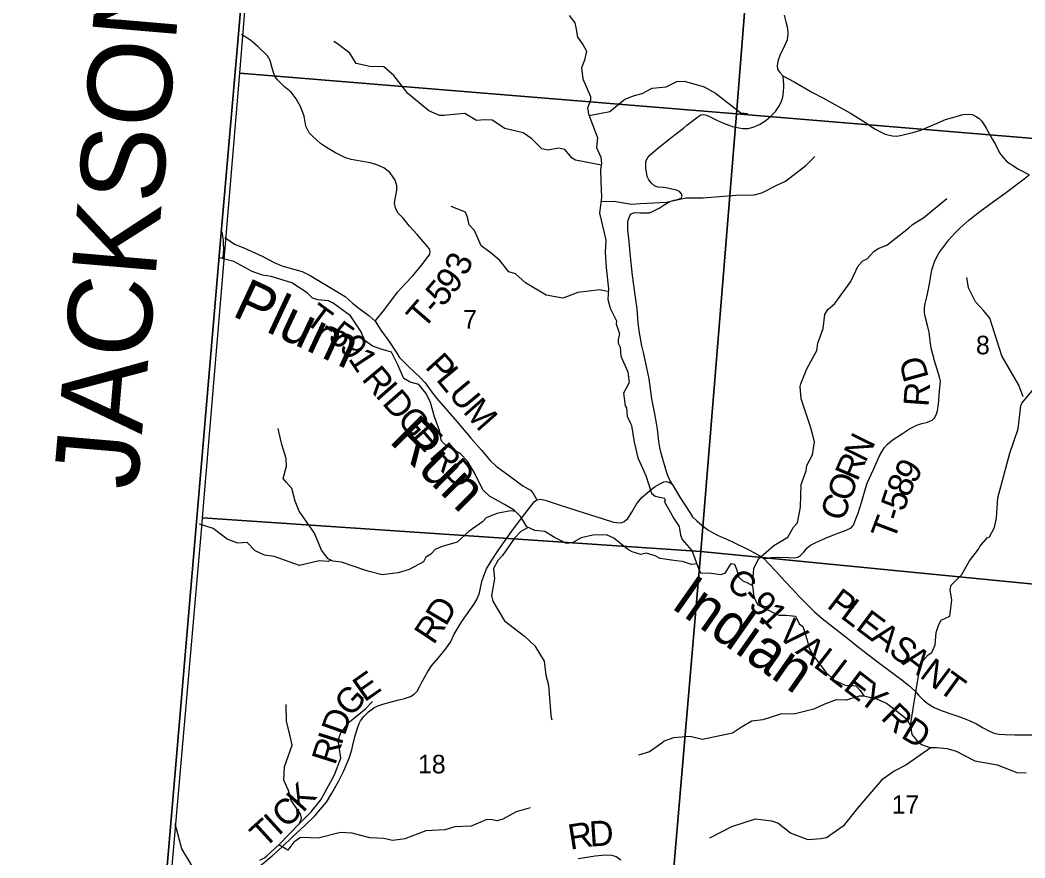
# Model space of a CAD drawing. Extents: x 1878108 to 2183446, y 146837 to 508383.
# Drawn here: x 1981414 to 1993369, y 330394 to 340368 of the extents above; entities that cross this region are included whole.
import ezdxf

# ---------------------------------------------------------------- set-up
doc = ezdxf.new("R2010")
doc.units = 0
for name, color, linetype in [('GM_X_Adjacent_County', 7, 'Continuous'), ('GM_X_Adjacent_County_Text', 7, 'Continuous'), ('GM_X_County', 7, 'Continuous'), ('GM_X_County_Road', 7, 'Continuous'), ('GM_X_County_Road_Text', 7, 'Continuous'), ('GM_X_Minor_River', 7, 'Continuous'), ('GM_X_Minor_River_Text', 7, 'Continuous'), ('GM_X_Section', 7, 'Continuous'), ('GM_X_Section_Text', 7, 'Continuous'), ('GM_X_Township', 7, 'Continuous'), ('GM_X_Township_Road', 7, 'Continuous'), ('GM_X_Township_Road_Text', 7, 'Continuous')]:
    doc.layers.add(name, color=color, linetype=linetype)

msp = doc.modelspace()

# ---------------------------------------------------------------- linework, layer by layer
at = {"layer": 'GM_X_Adjacent_County'}
msp.add_lwpolyline([(1987114, 379254), (1986880, 376990), (1986415, 370630), (1986209, 367496), (1986186, 367140), (1986156, 366752), (1986124, 366354), (1985956, 364228), (1985738, 360944), (1985384, 356640), (1984847, 350030), (1984507, 346000), (1984436, 345173), (1984423, 345015), (1984007, 340156), (1983804, 337792), (1983031, 328758), (1982963, 327965), (1982896, 327174), (1982170, 318699), (1981968, 316494), (1981647, 312985), (1981491, 311280), (1981414, 310431)], dxfattribs=at)
at = {"layer": 'GM_X_County'}
msp.add_lwpolyline([(1981414, 310431), (1981491, 311280), (1981647, 312985), (1981968, 316494), (1982170, 318699), (1982896, 327174), (1982963, 327965), (1983031, 328758), (1983804, 337792), (1984007, 340156), (1984423, 345015), (1984436, 345173), (1984507, 346000), (1984847, 350030)], dxfattribs=at)
at = {"layer": 'GM_X_County_Road'}
for points in [[(1990503, 340426), (1990526, 340349), (1990545, 340270), (1990550, 340205), (1990540, 340132), (1990514, 340068), (1990483, 340009), (1990456, 339958), (1990430, 339880), (1990429, 339872)], [(1990429, 339872), (1990421, 339826), (1990424, 339785), (1990452, 339743), (1990487, 339706), (1990623, 339632), (1990843, 339507), (1990965, 339442), (1991293, 339258), (1991472, 339147), (1991589, 339071), (1991666, 339030), (1991708, 339011), (1991753, 338998), (1991794, 338990), (1991844, 338987), (1991904, 338997), (1992037, 339028), (1992132, 339058), (1992324, 339142), (1992426, 339185), (1992541, 339217), (1992632, 339243), (1992695, 339249), (1992743, 339244), (1992783, 339226), (1992822, 339199), (1992857, 339164), (1992910, 339083), (1992985, 338948), (1993018, 338885), (1993044, 338836), (1993071, 338785), (1993093, 338753), (1993117, 338724), (1993146, 338692), (1993181, 338665), (1993232, 338634), (1993286, 338599), (1993324, 338579)], [(1989127, 334868), (1989142, 334865), (1989173, 334843), (1989133, 334914), (1989113, 334965), (1989088, 335047), (1989045, 335197), (1989026, 335281), (1989015, 335351), (1988998, 335497), (1988985, 335569), (1988965, 335681), (1988930, 335860), (1988900, 336097), (1988837, 336393), (1988813, 336491), (1988784, 336646), (1988769, 336759), (1988755, 336930), (1988725, 337151), (1988700, 337328), (1988678, 337554), (1988660, 337733), (1988645, 337871), (1988644, 337963), (1988651, 337999), (1988667, 338037), (1988686, 338061), (1988723, 338076), (1988788, 338075), (1988865, 338072), (1988903, 338072), (1988930, 338086), (1989016, 338127), (1989077, 338168), (1989146, 338208), (1989194, 338223), (1989235, 338230), (1989278, 338247), (1989292, 338270), (1989284, 338299), (1989258, 338329), (1989223, 338345), (1989170, 338356), (1989120, 338365), (1989066, 338373), (1989007, 338377), (1988964, 338391), (1988925, 338427), (1988893, 338465), (1988874, 338507), (1988865, 338559), (1988860, 338603), (1988860, 338640), (1988860, 338676), (1988868, 338706), (1988884, 338733), (1988909, 338762), (1988999, 338839), (1989132, 338947), (1989191, 338994), (1989308, 339080), (1989347, 339116), (1989411, 339163), (1989476, 339217), (1989515, 339241), (1989549, 339243), (1989581, 339236), (1989623, 339218), (1989712, 339171), (1989784, 339140), (1989847, 339115), (1989886, 339100), (1989946, 339090), (1990014, 339079), (1990077, 339077), (1990134, 339092), (1990211, 339124), (1990287, 339173), (1990346, 339225), (1990400, 339280), (1990442, 339340), (1990471, 339391), (1990487, 339450), (1990495, 339519), (1990499, 339572), (1990500, 339610), (1990498, 339636), (1990495, 339660), (1990487, 339706)], [(1993324, 338579), (1993391, 338543), (1993418, 338524)], [(1986774, 333354), (1986813, 333411), (1986847, 333471), (1986878, 333548), (1986908, 333683), (1986930, 333752), (1986963, 333836), (1987018, 333927), (1987102, 334055), (1987253, 334267), (1987369, 334422), (1987423, 334495), (1987474, 334562), (1987529, 334631), (1987560, 334657), (1987606, 334664), (1987663, 334654), (1987839, 334595), (1988124, 334502), (1988338, 334434), (1988475, 334392), (1988516, 334385), (1988565, 334384), (1988603, 334399), (1988644, 334433), (1988692, 334511), (1988750, 334612), (1988815, 334690), (1988901, 334763), (1988971, 334814), (1989027, 334849), (1989072, 334871), (1989101, 334873), (1989127, 334868)], [(1989173, 334843), (1989264, 334689), (1989381, 334505), (1989416, 334456), (1989464, 334408), (1989525, 334354), (1989596, 334299), (1989652, 334268), (1989713, 334237), (1989784, 334203), (1989838, 334180), (1989890, 334156), (1989946, 334129), (1990020, 334093), (1990091, 334057), (1990153, 334024), (1990207, 333993), (1990259, 333964), (1990326, 333891), (1990405, 333806), (1990509, 333693), (1990603, 333592), (1990684, 333507), (1990771, 333418), (1990867, 333323), (1990958, 333242), (1991085, 333145), (1991243, 333021), (1991389, 332902), (1991612, 332733), (1991829, 332570), (1991906, 332515), (1991987, 332448), (1992054, 332388), (1992104, 332331), (1992163, 332270), (1992218, 332227), (1992288, 332184), (1992372, 332148), (1992501, 332106), (1992608, 332070), (1992707, 332028), (1992793, 331988), (1992874, 331943), (1992938, 331907), (1993001, 331879), (1993060, 331866), (1993129, 331861), (1993251, 331857), (1993307, 331858)], [(1984204, 330242), (1984414, 330418), (1984532, 330527), (1984652, 330641), (1984802, 330779), (1984920, 330896), (1984987, 330973), (1985060, 331058), (1985124, 331163), (1985205, 331313), (1985267, 331432), (1985305, 331524), (1985329, 331583), (1985360, 331681), (1985372, 331736), (1985398, 331835), (1985428, 331939), (1985448, 331994), (1985465, 332024), (1985505, 332079), (1985560, 332131), (1985623, 332179), (1985672, 332203), (1985731, 332226), (1985844, 332254), (1985920, 332274), (1985986, 332290), (1986057, 332317), (1986102, 332345), (1986137, 332379), (1986166, 332430), (1986193, 332484), (1986229, 332551), (1986264, 332614), (1986310, 332681), (1986387, 332770), (1986474, 332877), (1986533, 332964), (1986580, 333058), (1986624, 333135), (1986671, 333210), (1986719, 333277), (1986766, 333342), (1986774, 333354)], [(1993307, 331858), (1993351, 331859), (1993465, 331857), (1993623, 331852), (1993701, 331843), (1993782, 331823), (1993915, 331773), (1993996, 331736), (1994043, 331705), (1994091, 331662), (1994137, 331602), (1994187, 331517), (1994325, 331241), (1994542, 330816), (1994622, 330633), (1994708, 330460), (1994756, 330365)]]:
    msp.add_lwpolyline(points, dxfattribs=at)
at = {"layer": 'GM_X_Minor_River'}
for points in [[(1987946, 340422), (1988014, 340334), (1988024, 340280), (1988044, 340166), (1988108, 340076), (1988152, 339996), (1988128, 339891), (1988095, 339801), (1988111, 339669), (1988201, 339458), (1988201, 339414), (1988163, 339320), (1988177, 339250), (1988251, 339051), (1988257, 339041), (1988283, 338967), (1988273, 338851), (1988325, 338734), (1988333, 338660), (1988319, 338594), (1988324, 338448), (1988330, 338259), (1988308, 338071), (1988362, 337834), (1988382, 337746), (1988376, 337603), (1988388, 337421), (1988413, 337170), (1988407, 337042), (1988429, 336956), (1988433, 336940), (1988511, 336789), (1988505, 336751), (1988547, 336633), (1988529, 336561), (1988529, 336523), (1988555, 336475), (1988563, 336368), (1988643, 336182), (1988659, 336053), (1988622, 335979), (1988594, 335925), (1988614, 335775), (1988630, 335751), (1988636, 335654), (1988682, 335556), (1988688, 335542), (1988722, 335344), (1988762, 335157), (1988860, 334947), (1988927, 334736), (1988969, 334700), (1989082, 334678), (1989089, 334646), (1989077, 334640), (1989193, 334436), (1989255, 334340), (1989273, 334237), (1989291, 334185), (1989403, 334057), (1989411, 334045), (1989473, 333871), (1989509, 333788), (1989637, 333785), (1989749, 333767), (1989801, 333785), (1989823, 333817), (1989875, 333897), (1989913, 333889), (1989937, 333831)], [(1988331, 338639), (1988023, 338702), (1987983, 338726), (1987897, 338828), (1987819, 338842), (1987697, 338818), (1987623, 338835), (1987501, 338955), (1987401, 339025), (1987180, 339079), (1987030, 339177), (1986942, 339181), (1986844, 339174), (1986704, 339256), (1986492, 339234), (1986460, 339230), (1986402, 339232), (1986276, 339289), (1986028, 339495), (1985860, 339707), (1985740, 339813), (1985573, 339817), (1985413, 339850), (1985337, 339974), (1985191, 340086), (1985145, 340112)], [(1988184, 339231), (1988430, 339278), (1988610, 339428), (1988724, 339472), (1988815, 339494), (1988935, 339559), (1989099, 339575), (1989227, 339635), (1989319, 339640), (1989551, 339574), (1989688, 339496), (1989990, 339262), (1990070, 339255)], [(1988324, 338207), (1988477, 338212), (1988687, 338177), (1988795, 338185), (1989105, 338202), (1989336, 338250), (1989542, 338250), (1989928, 338283), (1990149, 338286), (1990241, 338312), (1990427, 338406), (1990519, 338449), (1990762, 338635), (1990870, 338742)], [(1990129, 333634), (1990142, 333838), (1990200, 333955), (1990380, 334113), (1990547, 334214), (1990615, 334332), (1990663, 334384), (1990701, 334568), (1990709, 334839), (1990768, 335001), (1990774, 335067), (1990840, 335191), (1990866, 335346), (1990824, 335514), (1990709, 335860), (1990695, 336004), (1990703, 336036), (1990775, 336216), (1990893, 336435), (1990904, 336521), (1990968, 336697), (1990988, 336864), (1991026, 336924), (1991106, 336992), (1991297, 337257), (1991387, 337441), (1991441, 337501), (1991493, 337525), (1991573, 337614), (1991622, 337650), (1991728, 337690), (1991986, 337891), (1992032, 337935), (1992165, 338019), (1992441, 338242)], [(1988402, 337137), (1988311, 337157), (1988049, 337126), (1987927, 337078), (1987871, 337058), (1987671, 337092), (1987429, 337241), (1987309, 337347), (1987229, 337369), (1987121, 337507), (1987019, 337595), (1986900, 337679), (1986821, 337863), (1986757, 337931), (1986741, 338005), (1986733, 338029), (1986715, 338081), (1986543, 338149)], [(1983813, 337848), (1983822, 337797), (1983829, 337747), (1983830, 337696), (1983834, 337644), (1983824, 337543), (1983819, 337528)], [(1989465, 333894), (1989401, 333885), (1989297, 333924), (1989221, 333932), (1989031, 333960), (1988969, 333988), (1988861, 334020), (1988801, 334006), (1988697, 334038), (1988639, 334068), (1988479, 334202), (1988391, 334240), (1988229, 334234), (1988089, 334205), (1987997, 334153), (1987989, 334143), (1987915, 334137), (1987771, 334207), (1987657, 334281), (1987539, 334291), (1987444, 334336), (1987373, 334453), (1987293, 334533), (1987179, 334603), (1986997, 334701), (1986921, 334775), (1986819, 334979), (1986737, 335118), (1986655, 335204), (1986485, 335304), (1986431, 335352), (1986425, 335372), (1986405, 335482), (1986343, 335644), (1986295, 335815), (1986247, 335923), (1986157, 336029), (1986053, 336057), (1985979, 336101), (1985908, 336263), (1985834, 336416), (1985708, 336452), (1985608, 336486), (1985516, 336552), (1985476, 336646), (1985470, 336658), (1985344, 336848), (1985140, 336998), (1985082, 337024), (1984958, 337036), (1984894, 337058), (1984830, 337120), (1984646, 337240), (1984400, 337316), (1984296, 337332), (1984176, 337376), (1983956, 337492), (1983787, 337537)], [(1993347, 335881), (1993296, 336021), (1993096, 336371), (1992952, 336821), (1992876, 336909), (1992782, 337015), (1992700, 337181), (1992678, 337303)], [(1992008, 331965), (1992042, 332196), (1992108, 332585), (1992153, 332739), (1992217, 332813), (1992263, 332841), (1992301, 332931), (1992315, 333076), (1992345, 333174), (1992373, 333224), (1992474, 333270), (1992500, 333462), (1992480, 333587), (1992490, 333639), (1992618, 333767), (1992709, 333931), (1992817, 334068), (1992833, 334100), (1992921, 334206), (1992947, 334218), (1993009, 334328), (1993032, 334443), (1993046, 334681), (1993191, 335212), (1993289, 335502), (1993321, 335775), (1993333, 335809), (1993622, 336152)], [(1987309, 334517), (1987249, 334526), (1987085, 334493), (1986961, 334441), (1986915, 334395), (1986755, 334284), (1986616, 334152), (1986434, 334102), (1986352, 334067), (1986300, 334009), (1986240, 333975), (1986212, 333917), (1986041, 333827), (1985913, 333788), (1985721, 333764), (1985567, 333804), (1985529, 333814), (1985236, 333915), (1985136, 333925), (1985080, 333955), (1984998, 334057), (1984916, 334259), (1984819, 334401), (1984735, 334521), (1984685, 334639), (1984647, 334793), (1984585, 334863), (1984545, 334911), (1984583, 335059), (1984581, 335147), (1984529, 335316), (1984521, 335346), (1984485, 335504)], [(1985114, 333937), (1985078, 333923), (1984974, 333929), (1984738, 333874), (1984438, 333980), (1984320, 333997), (1984211, 334049), (1984115, 334149), (1984005, 334141), (1983879, 334189), (1983709, 334317), (1983547, 334365)], [(1987459, 334329), (1987373, 334278), (1987297, 334199), (1987155, 333995), (1987096, 333933), (1987046, 333838), (1987058, 333718), (1987024, 333516), (1987038, 333450), (1987176, 333216), (1987416, 333032), (1987540, 332918), (1987650, 332736), (1987668, 332568), (1987699, 332452), (1987727, 332092), (1987731, 332066), (1987739, 332037)], [(1989937, 333831), (1989965, 333737), (1990011, 333691), (1990051, 333677), (1990129, 333635), (1990145, 333501), (1990149, 333491), (1990193, 333407), (1990283, 333359), (1990443, 333285), (1990527, 333285), (1990639, 333271), (1990683, 333181), (1990725, 333149), (1990779, 332984), (1990801, 332886), (1990855, 332800), (1990999, 332604), (1991098, 332509), (1991224, 332453), (1991239, 332452), (1991359, 332442), (1991409, 332386), (1991454, 332322), (1991605, 332286), (1991723, 332234), (1991840, 332146), (1991964, 332044), (1992008, 331965), (1992022, 331861), (1992084, 331793), (1992138, 331745), (1992236, 331709), (1992318, 331707), (1992442, 331697), (1992538, 331667), (1992550, 331665), (1992772, 331551), (1993040, 331502), (1993274, 331412), (1993386, 331406)], [(1984267, 330367), (1984321, 330395), (1984345, 330415), (1984498, 330553), (1984738, 330805), (1984877, 330943), (1984991, 331085), (1985153, 331382), (1985230, 331580), (1985200, 331796), (1985228, 331882), (1985264, 331925), (1985312, 331999), (1985523, 332169), (1985607, 332256)], [(1991452, 332320), (1991396, 332320), (1991244, 332270), (1991122, 332274), (1990978, 332221), (1990858, 332163), (1990621, 332105), (1990475, 332108), (1990251, 332038), (1990119, 332022), (1989998, 331951), (1989892, 331879), (1989532, 331804), (1989388, 331840), (1989187, 331823), (1989075, 331783), (1989049, 331761), (1988901, 331657), (1988773, 331618)], [(1984738, 330804), (1984760, 330868), (1984751, 330920), (1984639, 331076), (1984607, 331198), (1984551, 331318), (1984559, 331479), (1984651, 331737), (1984621, 331879), (1984584, 332019), (1984580, 332220)], [(1992253, 331709), (1991951, 331497), (1991813, 331425), (1991661, 331320), (1991378, 330985), (1991205, 330770), (1991009, 330634), (1990941, 330620), (1990791, 330610), (1990581, 330687), (1990429, 330807), (1990357, 330831), (1990158, 330855), (1989878, 330762), (1989616, 330629)], [(1987482, 330988), (1987315, 330941), (1987157, 330855), (1987089, 330835), (1987029, 330849), (1986967, 330850), (1986781, 330770), (1986586, 330764), (1986468, 330729), (1986242, 330715), (1985992, 330620), (1985907, 330608), (1985843, 330602), (1985743, 330626), (1985575, 330633), (1985407, 330675), (1985365, 330687), (1985225, 330695), (1984960, 330628), (1984868, 330634), (1984750, 330638), (1984672, 330580), (1984598, 330487), (1984492, 330548)], [(1983554, 329386), (1983550, 329846), (1983501, 330179), (1983452, 330310), (1983340, 330500), (1983260, 330801)]]:
    msp.add_lwpolyline(points, dxfattribs=at)
at = {"layer": 'GM_X_Section'}
for points in [[(1984457, 345036), (1989741, 344626), (1990359, 344578), (1989937, 339253), (1984030, 339734)], [(1990359, 344578), (1995014, 344210), (1995756, 344148), (1995290, 338809), (1989937, 339253)], [(1984030, 339734), (1989937, 339253), (1989514, 334042), (1983585, 334441)], [(1989937, 339253), (1995290, 338809), (1994850, 333518), (1989514, 334042)], [(1983585, 334441), (1989514, 334042), (1989054, 328652), (1983125, 329163), (1983581, 334383)], [(1989514, 334042), (1994850, 333518), (1994408, 328134), (1989054, 328652)]]:
    msp.add_lwpolyline(points, close=True, dxfattribs=at)
at = {"layer": 'GM_X_Township'}
msp.add_lwpolyline([(1983031, 328758), (1983804, 337792), (1984007, 340156), (1984423, 345015), (1984472, 345011), (1988327, 344706), (1989691, 344599), (1990311, 344542), (1994971, 344177), (1995715, 344111), (1997661, 343963), (1999693, 343808), (2000897, 343716), (2003142, 343548), (2004354, 343457), (2008693, 343158)], dxfattribs=at)
at = {"layer": 'GM_X_Township_Road'}
for points in [[(1985638, 336782), (1985754, 336925), (1985905, 337128), (1985992, 337225), (1986087, 337325), (1986211, 337473), (1986288, 337580), (1986294, 337614), (1986284, 337643), (1986259, 337678), (1986137, 337814), (1986048, 337916), (1985970, 338009), (1985911, 338069), (1985880, 338129), (1985868, 338193), (1985882, 338258), (1985898, 338345), (1985897, 338400), (1985873, 338470), (1985813, 338552), (1985742, 338608), (1985660, 338645), (1985579, 338668), (1985398, 338700), (1985351, 338710), (1985276, 338732), (1985168, 338789), (1985061, 338850), (1984989, 338898), (1984943, 338938), (1984895, 338981), (1984855, 339025), (1984813, 339105), (1984792, 339223), (1984754, 339333), (1984697, 339429), (1984637, 339511), (1984561, 339575), (1984475, 339657), (1984446, 339699), (1984427, 339743), (1984409, 339811), (1984390, 339888), (1984356, 339944), (1984241, 340053), (1984160, 340125), (1984099, 340164), (1984049, 340198)], [(1992287, 336337), (1992284, 336346), (1992268, 336402), (1992254, 336463), (1992238, 336583), (1992229, 336654), (1992215, 336718), (1992188, 336825), (1992175, 336884), (1992176, 336944), (1992181, 336995), (1992202, 337072), (1992221, 337165), (1992241, 337272), (1992252, 337350), (1992265, 337407), (1992296, 337502), (1992345, 337594), (1992463, 337751), (1992534, 337831), (1992593, 337890), (1992702, 337985), (1992831, 338089), (1992980, 338198), (1993134, 338309), (1993362, 338479), (1993418, 338524)], [(1983849, 337781), (1983912, 337736), (1983965, 337699), (1984075, 337655), (1984294, 337557), (1984435, 337481), (1984527, 337442), (1984682, 337399), (1984771, 337373), (1984864, 337328), (1985004, 337244), (1985281, 337079), (1985369, 336999), (1985446, 336937), (1985562, 336852), (1985638, 336782), (1985705, 336677), (1985804, 336541), (1985896, 336403), (1985923, 336354), (1986035, 336242), (1986178, 336109), (1986235, 336050), (1986314, 335937), (1986367, 335868), (1986611, 335589), (1986780, 335385), (1986904, 335246), (1987007, 335124), (1987080, 335059), (1987299, 334894), (1987395, 334822), (1987487, 334770), (1987514, 334739), (1987560, 334657)], [(1990259, 333964), (1990305, 333964), (1990350, 333971), (1990443, 333974), (1990556, 333970), (1990629, 333967), (1990668, 333973), (1990701, 333992), (1990737, 334032), (1990777, 334084), (1990818, 334116), (1990881, 334149), (1990951, 334182), (1990995, 334200), (1991085, 334237), (1991166, 334268), (1991242, 334296), (1991302, 334324), (1991328, 334355), (1991350, 334409), (1991386, 334499), (1991426, 334623), (1991464, 334762), (1991494, 334854), (1991567, 335016), (1991641, 335179), (1991696, 335275), (1991730, 335317), (1991790, 335368), (1991912, 335447), (1991995, 335500), (1992085, 335547), (1992144, 335565), (1992212, 335580), (1992264, 335604), (1992294, 335632), (1992313, 335670), (1992331, 335718), (1992340, 335795), (1992354, 335952), (1992363, 336070), (1992354, 336117), (1992323, 336224), (1992287, 336337)], [(1988055, 330388), (1988132, 330399), (1988256, 330419), (1988374, 330430), (1988452, 330426), (1988507, 330411), (1988560, 330369)]]:
    msp.add_lwpolyline(points, dxfattribs=at)

# ---------------------------------------------------------------- texts
at = {"layer": 'GM_X_Adjacent_County_Text'}
msp.add_text('JACKSON COUNTY', height=1000, rotation=85.0941, dxfattribs=at).set_placement((1982806, 334764))
at = {"layer": 'GM_X_County_Road_Text'}
for s, rotation, p in [('C', 323.4369, (1989798, 333627)), ('-', 313.6172, (1989986, 333490)), ('9', 312.7345, (1990070, 333401)), ('P', 323.0242, (1991000, 333383)), ('D', 59.3339, (1986479, 333141)), ('L', 323.0251, (1991161, 333261)), ('1', 313.4992, (1990199, 333262)), ('E', 323.0217, (1991341, 333126)), ('R', 56.4306, (1986334, 332921)), ('V', 316.4194, (1990412, 333045)), ('A', 323.0258, (1991520, 332991)), ('A', 322.3453, (1990629, 332840)), ('S', 323.0242, (1991731, 332832)), ('L', 322.4474, (1990839, 332679)), ('A', 323.0256, (1991893, 332711)), ('L', 322.4705, (1991017, 332542)), ('N', 323.0328, (1992104, 332552)), ('E', 35.0298, (1985511, 332242)), ('E', 322.45, (1991195, 332405)), ('T', 324.1114, (1992319, 332390)), ('Y', 322.2277, (1991372, 332269)), ('G', 47.3369, (1985345, 332059)), ('R', 315.1904, (1991645, 332055)), ('D', 70.3312, (1985273, 331837)), ('D', 328.7516, (1991881, 331833)), ('R', 72.3784, (1985162, 331488)), ('I', 72.3512, (1985236, 331722)), ('K', 47.8425, (1984778, 330923)), ('C', 43.3914, (1984581, 330736)), ('T', 42.3945, (1984320, 330498)), ('I', 42.4548, (1984486, 330649))]:
    msp.add_text(s, height=300, rotation=rotation, dxfattribs=at).set_placement(p)
at = {"layer": 'GM_X_Minor_River_Text'}
for s, rotation, p in [('Plum', 335.0016, (1983922, 336853)), ('Run', 315.0011, (1985791, 335350)), ('Indian', 325.0017, (1989143, 333379))]:
    msp.add_text(s, height=500, rotation=rotation, dxfattribs=at).set_placement(p)
at = {"layer": 'GM_X_Section_Text'}
for s, p in [('7', (1986685, 336696)), ('8', (1992787, 336389)), ('18', (1986148, 331400)), ('17', (1991784, 330919))]:
    msp.add_text(s, height=221, rotation=0, dxfattribs=at).set_placement(p)
at = {"layer": 'GM_X_Township_Road_Text'}
for s, rotation, p in [('3', 66.7741, (1986726, 337311)), ('9', 52.0956, (1986570, 337094)), ('5', 49.7352, (1986442, 336942)), ('T', 49.2023, (1986213, 336676)), ('T', 323.6453, (1984785, 336775)), ('-', 49.3036, (1986360, 336847)), ('5', 323.5204, (1985065, 336569)), ('-', 323.6243, (1984966, 336642)), ('9', 309.6677, (1985200, 336472)), ('1', 303.33, (1985312, 336337)), ('P', 312.2019, (1986221, 336235)), ('D', 105.3061, (1992228, 336113)), ('R', 309.8086, (1985468, 336092)), ('L', 309.6163, (1986354, 336087)), ('U', 309.571, (1986497, 335915)), ('I', 311.13, (1985630, 335897)), ('D', 311.3338, (1985712, 335803)), ('R', 85.953, (1992222, 335759)), ('M', 311.4606, (1986673, 335703)), ('G', 311.4002, (1985887, 335604)), ('E', 311.4022, (1986061, 335406)), ('N', 63.6891, (1991470, 335089)), ('R', 311.5392, (1986271, 335168)), ('D', 312.2442, (1986438, 334981)), ('R', 66.8983, (1991375, 334866)), ('9', 58.8662, (1992055, 334835)), ('O', 70.7846, (1991290, 334622)), ('8', 66.3685, (1991986, 334674)), ('5', 71.9962, (1991932, 334506)), ('C', 71.5613, (1991212, 334389)), ('-', 73.2498, (1991897, 334390)), ('T', 69.3542, (1991811, 334159)), ('R', 8.9782, (1987959, 330490)), ('D', 3.7583, (1988195, 330528))]:
    msp.add_text(s, height=300, rotation=rotation, dxfattribs=at).set_placement(p)

doc.saveas('drawing.dxf')
